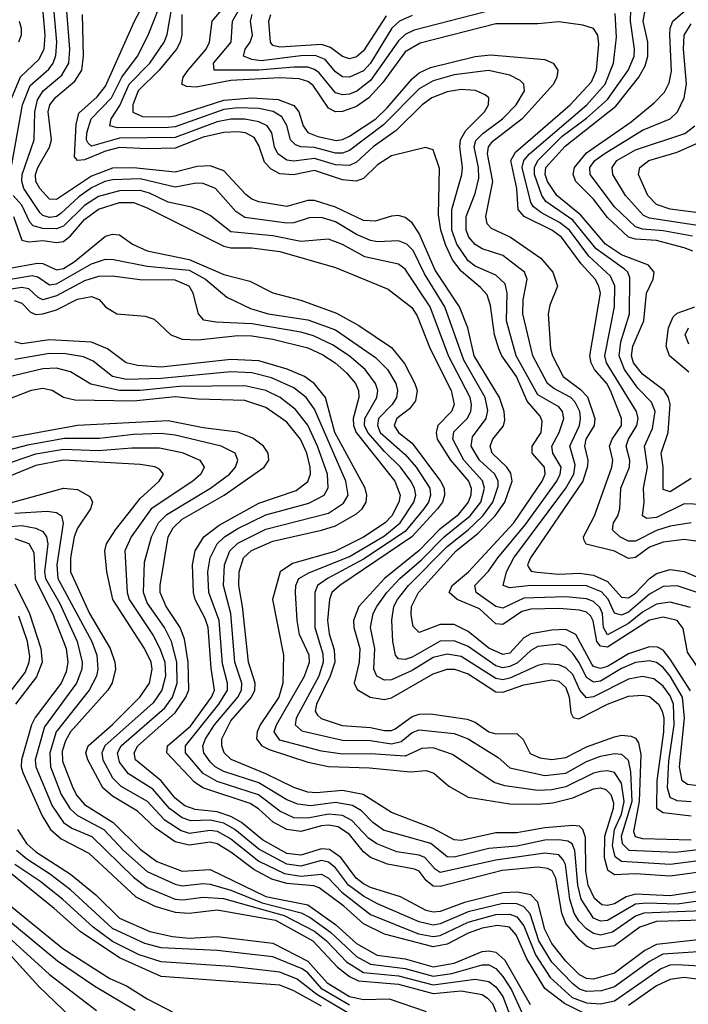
# Model space of a CAD drawing. Header units: inches. Extents: x 884549 to 1028252, y 526810 to 653624.
# Tile 318 of 656: x 893644 to 895562, y 623868 to 626695. Entities that reach past the tile are written whole.
import ezdxf

# ---------------------------------------------------------------- set-up
doc = ezdxf.new("R2010")
doc.units = ezdxf.units.IN
doc.header["$MEASUREMENT"] = 0
doc.layers.add('A8692', color=7, linetype='Continuous')

msp = doc.modelspace()

# ---------------------------------------------------------------- linework, layer by layer
at = {"layer": 'A8692', "color": 5}
for points, elevation in [([(895620, 624790), (895559.4, 624879.4), (895547.3, 624947.3), (895529.9, 624970), (895490, 624979.3), (895450, 624970.7), (895330, 624893.4), (895310, 624896.3), (895299, 624910), (895289.2, 624969.2), (895282.1, 624982.1), (895270, 624993.4), (895250, 624999.5), (895190, 625004.7), (895110, 625002.2), (895084.3, 624995.7), (895030, 624958.8), (895010, 624960.2), (894963.1, 625003.1), (894898.6, 625030), (894875.7, 625050), (894884.5, 625070), (894931.3, 625110), (895061.1, 625250), (895142.1, 625370), (895151.1, 625390), (895149.4, 625410), (895114, 625450), (895113.4, 625470), (895139.3, 625510), (895142.2, 625542.2), (895136.4, 625556.4), (895099.3, 625599.3), (895068.9, 625670), (895026.8, 625730), (895017.8, 625750), (895006, 625790), (894994.2, 625874.2), (894984.9, 625904.9), (894966.1, 625926.1), (894910, 625972.6), (894885.4, 626005.4), (894866, 626046), (894852.1, 626090), (894845.4, 626134.6), (894847.6, 626267.6), (894830, 626321), (894808, 626328), (894710, 626303.6), (894670, 626277.7), (894630, 626238.9), (894609.3, 626230.7), (894570, 626235), (894490, 626261.4), (894429.3, 626249.3), (894390, 626252.5), (894365.5, 626265.5), (894345.9, 626285.9), (894330, 626333.6), (894316.3, 626356.3), (894291.2, 626370), (894270, 626373), (894230, 626370.7), (894170, 626357.7), (894090, 626325.6), (894010, 626323.7), (893930, 626328.2), (893890, 626317.2), (893830, 626292.2), (893810, 626290.6), (893801.3, 626301.3), (893805.9, 626394.1), (893813.7, 626426.3), (893866.6, 626473.4), (893890, 626504.2), (893972.9, 626690), (894041.1, 626818.9)], 3380), ([(893704.3, 626784.3), (893716.5, 626650), (893713.1, 626610), (893699.2, 626580.8), (893645.5, 626530), (893595.5, 626410)], 3480), ([(895574.4, 626030), (895550, 626040.1), (895470, 626060.4), (895410, 626064.6), (895390, 626070.7), (895330, 626126.7), (895290, 626179.8), (895239.5, 626230), (895231, 626250), (895235, 626270), (895270, 626312.1), (895398.1, 626401.9), (895464.2, 626455.8), (895493.5, 626486.5), (895506.9, 626513.1), (895513.2, 626546.8), (895508.8, 626651.2), (895509.8, 626670.2), (895517.4, 626690), (895630, 626789.2)], 3180), ([(895567.5, 625007.5), (895510, 625022.4), (895470, 625017.2), (895430, 624993.4), (895390, 624960.9), (895330, 624928.7), (895318.6, 624950), (895315.5, 624990), (895307.5, 625007.5), (895290, 625024.5), (895270, 625032.1), (895210, 625037.8), (895090, 625034.4), (895030, 625005.3), (895010, 625010.5), (894953.2, 625050), (894949.2, 625070), (894988.7, 625111.3), (895015.3, 625150), (895094.5, 625245.5), (895184.9, 625370), (895194.3, 625390), (895196.7, 625410), (895172.8, 625450), (895169.9, 625470), (895191.7, 625510), (895204.3, 625550), (895200.5, 625570), (895190, 625582.9), (895130, 625617.8), (895068.3, 625730), (895039.8, 625830), (895041.8, 625910), (895036.3, 625936.3), (895010, 625961), (894950, 625987.5), (894930, 626002.7), (894897.5, 626050), (894883.2, 626090), (894883.1, 626150), (894911.9, 626250), (894913.7, 626270), (894906, 626330), (894908.7, 626350), (894923.6, 626376.4), (894976.9, 626430), (894988.4, 626450), (894989.1, 626470), (894979.1, 626479.1), (894951.1, 626491.1), (894910, 626493.8), (894870, 626487.4), (894826.2, 626470), (894797.9, 626450), (894723.7, 626376.3), (894657.4, 626330), (894610, 626285.2), (894590, 626276.4), (894550, 626278.3), (894490, 626295.7), (894430, 626288.4), (894410, 626291.6), (894384.7, 626310), (894375.1, 626330), (894367.2, 626370), (894353.9, 626390), (894330, 626401.9), (894290, 626409.4), (894250, 626409.3), (894210, 626401.8), (894090, 626356.8), (893930, 626354.5), (893850, 626331.9), (893840.3, 626340.3), (893835.4, 626350), (893836.4, 626370), (893849.1, 626410), (893907.7, 626470), (893937.1, 626530), (893981.6, 626590), (894012.6, 626650), (894059.1, 626770)], 3360), ([(895010, 626725), (894775.1, 626664.9), (894750, 626652.2), (894730, 626634.2), (894650, 626520), (894610.7, 626489.3), (894590, 626481), (894570, 626478.5), (894550, 626484.3), (894502.5, 626542.5), (894490, 626551.9), (894470, 626558), (894430, 626558.7), (894330, 626549.6), (894201.5, 626550), (894199.6, 626570), (894250.2, 626630), (894254.5, 626690), (894290, 626754.4)], 3260), ([(893621.1, 626278.9), (893651.9, 626450), (893674.2, 626505.8), (893727.4, 626552.6), (893740.4, 626570), (893748.1, 626591.9), (893750.3, 626630), (893740.3, 626750)], 3460), ([(895590, 624495), (895559.2, 624499.2), (895544.5, 624510), (895536, 624550), (895550.7, 624690), (895544.9, 624750), (895510, 624809.9), (895490, 624834.6), (895470, 624849.7), (895450, 624854.3), (895410, 624849.6), (895370, 624831.8), (895310, 624796), (895290, 624792.5), (895270, 624805.9), (895250, 624847), (895230, 624875.1), (895210, 624894.9), (895190, 624901.5), (895130, 624895.3), (895110, 624884.1), (895071.4, 624848.6), (895050, 624837.6), (895030, 624833.9), (895010, 624840.2), (894930, 624895.1), (894890, 624911.5), (894850, 624910.6), (894770, 624864.2), (894750, 624857.8), (894730, 624859.7), (894721.4, 624870), (894714.1, 624910), (894711.1, 624971.1), (894717.5, 625010), (894727.7, 625030), (894759.2, 625070), (894870, 625182.3), (894930.5, 625230), (894972.4, 625270), (895001.5, 625310), (895015.9, 625355.9), (895015.9, 625370), (895006.7, 625390), (894962.5, 625430), (894939.1, 625470), (894943.1, 625496.9), (894982.2, 625550), (894986.9, 625573.1), (894979, 625610), (894917.6, 625717.6), (894863.6, 625870), (894805.1, 625965.1), (894772.1, 626032.1), (894754.6, 626050), (894730, 626059.9), (894670, 626057), (894650, 626060.6), (894610, 626078.3), (894550, 626113.9), (894510, 626126.5), (894474.4, 626125.6), (894430, 626111.3), (894410, 626110.4), (894290, 626126.5), (894264.1, 626144.1), (894205.6, 626210), (894170, 626224.7), (894150, 626225.2), (894090, 626214.3), (893990, 626238.2), (893910, 626235.3), (893887.8, 626230), (893850, 626212.2), (893813.4, 626186.6), (893762.1, 626137.9), (893750, 626129.8), (893730, 626126.9), (893710, 626132.9), (893701.4, 626141.4), (893656.1, 626210), (893649.8, 626230), (893651.3, 626250), (893685.6, 626350), (893687, 626430), (893695.3, 626464.7), (893711, 626490), (893764.7, 626535.3), (893784.6, 626570), (893787.4, 626610), (893777.1, 626742.9)], 3440), ([(895630, 625035.9), (895530, 625069), (895490, 625067.2), (895450, 625045.9), (895390, 624993.9), (895370, 624984.9), (895350, 624991.4), (895331.6, 625031.6), (895312.3, 625052.3), (895270, 625069.8), (895110, 625070), (895050, 625063.4), (895030.5, 625070.5), (895040.3, 625110), (895061.2, 625150), (895210.4, 625349.6), (895233.4, 625390), (895237.2, 625417.2), (895221.8, 625470), (895249.5, 625530), (895252.9, 625550), (895250.4, 625570), (895236.9, 625596.9), (895224.5, 625610), (895175.7, 625635.7), (895158.1, 625650), (895115.5, 625730), (895087.2, 625850), (895088.4, 625890), (895099.9, 625950), (895092, 625970), (895030, 626017.6), (894970, 626037.1), (894950, 626049.2), (894932.6, 626070), (894924.1, 626090), (894924.4, 626130), (894950, 626196.1), (894960.5, 626239.5), (894960, 626270), (894947.4, 626330), (894952.6, 626347.4), (894971.9, 626368.1), (895028.3, 626410), (895068.2, 626450), (895091.5, 626490), (895089.9, 626510), (895079.8, 626519.8), (895050, 626535.7), (894988.6, 626548.6), (894890, 626535.9), (894830, 626519), (894790, 626496.2), (894687.1, 626392.9), (894590, 626319), (894570, 626311.7), (894550, 626311.7), (894490, 626327.4), (894450, 626329.8), (894435.5, 626335.5), (894420.8, 626350), (894410, 626390.5), (894396.1, 626416.1), (894371.1, 626431.1), (894330, 626439.3), (894270, 626441.3), (894230, 626436.8), (894090, 626387.2), (894070, 626384.9), (893924.6, 626384.6), (893902.1, 626390), (893906.2, 626410), (893931.7, 626448.3), (893958.3, 626510), (894017.4, 626570), (894058.7, 626630), (894067.4, 626652.6), (894080, 626730)], 3340), ([(895590, 625196.8), (895550, 625202.5), (895490, 625195), (895450, 625180.4), (895410, 625151), (895390, 625147.7), (895350, 625169.2), (895268.6, 625188.6), (895262.1, 625202.1), (895261.2, 625210), (895292.4, 625270), (895342.5, 625410), (895344.8, 625430), (895335.6, 625470), (895343.2, 625490), (895370, 625530), (895370.2, 625550), (895338.6, 625630), (895327.7, 625650), (895292.7, 625690), (895282.7, 625710), (895279.4, 625730), (895309.5, 625910), (895305.5, 625930), (895294.4, 625950), (895253.9, 625993.9), (895198, 626070), (895170, 626090.3), (895091.2, 626130), (895073.4, 626150), (895069.6, 626210), (895052.9, 626290), (895065.6, 626314.4), (895223, 626450), (895283.8, 626516.2), (895298.4, 626550), (895304.6, 626624.6), (895301.9, 626650), (895290, 626669.3), (895259.3, 626679.3), (895190, 626688.1), (895130, 626682.9), (895010, 626682.6), (894792.5, 626627.5), (894750, 626602.4), (894685.3, 626514.7), (894645.4, 626470), (894610, 626445), (894570, 626430.9), (894550, 626430.5), (894530, 626440.2), (894485.7, 626505.7), (894470, 626517.6), (894445.3, 626525.3), (894390, 626527.5), (894250, 626520.2), (894150, 626501.4), (894122.5, 626502.5), (894109.1, 626509.1), (894113.3, 626530), (894126.8, 626550), (894179.3, 626610), (894188.7, 626630), (894196.2, 626690), (894239.1, 626740.9)], 3280), ([(895568, 624768), (895510, 624859), (895490, 624884.5), (895473.4, 624893.4), (895450, 624894.2), (895390, 624874.6), (895330, 624837.9), (895310, 624831.7), (895290, 624838.1), (895284.6, 624844.6), (895239.1, 624930), (895210, 624943.8), (895170, 624942.4), (895110, 624932), (895090, 624920.2), (895050, 624876.4), (895030, 624872), (894990, 624890.3), (894930, 624938.4), (894890, 624958), (894850, 624958.3), (894790, 624935.8), (894772.9, 624952.9), (894766.4, 624986.4), (894767.8, 625010), (894788.1, 625050), (894895.8, 625170), (894959, 625221), (895007.4, 625270), (895035.1, 625310), (895056.8, 625370), (895053, 625393), (895041.3, 625410), (894999.5, 625450), (894993.7, 625470), (895001.2, 625490), (895031.6, 625528.4), (895035.4, 625544.6), (895033.2, 625570), (895020.1, 625610), (894947.4, 625730), (894929.6, 625810), (894905.3, 625870), (894835.3, 625975.3), (894790, 626080.8), (894770, 626111.6), (894750, 626127.2), (894730, 626132.4), (894710, 626130.7), (894663.9, 626116.1), (894630, 626117.9), (894550, 626156.8), (894490, 626175.7), (894470, 626175.4), (894410, 626158.3), (894330, 626171.8), (894310, 626179.3), (894292.4, 626192.4), (894230, 626260.6), (894190, 626274.8), (894152.9, 626272.9), (894090, 626256.8), (893970, 626269.7), (893910, 626268.4), (893850, 626245.4), (893750, 626178.8), (893730, 626179), (893701.4, 626210), (893690.4, 626230), (893689.6, 626250), (893696.5, 626270), (893730, 626328.6), (893735.4, 626350), (893726, 626430), (893730.4, 626450), (893747.4, 626472.6), (893802.3, 626517.7), (893822.6, 626550), (893826.8, 626590), (893823.7, 626710)], 3420), ([(894109.2, 626710), (894109.2, 626650.8), (894103.9, 626630), (894093.6, 626610), (894044.3, 626550), (893983.5, 626490), (893968.2, 626450), (893968.9, 626428.9), (893996.5, 626416.5), (894070, 626415.7), (894090, 626418.4), (894230, 626464), (894310.1, 626470.1), (894385.3, 626465.3), (894430, 626448.3), (894444.3, 626430), (894457.1, 626390), (894470.8, 626370.8), (894499.4, 626359.4), (894551.8, 626348.2), (894570, 626350.5), (894590, 626359.8), (894665.4, 626410), (894698.4, 626441.6), (894770, 626525.2), (894790, 626541.8), (894822.6, 626557.4), (894950, 626588.7), (894994.1, 626594.1), (895150, 626580.1), (895174.5, 626570), (895187.5, 626550), (895185, 626530), (895174.6, 626510), (895085.5, 626410), (894997.5, 626342.5), (894987.5, 626330), (894984.8, 626310), (895000, 626230), (894979.7, 626130), (894983.6, 626110), (894996.1, 626096.1), (895052, 626070), (895139, 626010), (895173.2, 625970), (895186.6, 625930), (895164.9, 625875.1), (895160.1, 625850), (895166.6, 625750), (895171.9, 625730), (895202.7, 625670), (895252.9, 625632.9), (895272.1, 625612.1), (895293.1, 625550), (895291.3, 625530), (895268.1, 625490), (895263.8, 625470), (895273.4, 625430), (895272.9, 625412.9), (895258.9, 625370), (895109.4, 625150), (895100.8, 625130), (895102.9, 625122.9), (895111.4, 625111.4), (895128.4, 625108.4), (895190, 625102.5), (895250, 625105.4), (895290, 625100.2), (895330, 625081.4), (895370, 625037.3), (895390, 625034.8), (895410, 625047.9), (895450, 625090), (895470, 625104.7), (895510, 625116.6), (895550, 625110.2), (895590, 625093.2)], 3320), ([(894770, 626707), (894733.2, 626690), (894710.9, 626670), (894650, 626569.9), (894630, 626548), (894590, 626529.5), (894570, 626530.5), (894550, 626545.3), (894519.9, 626579.9), (894491.8, 626591.8), (894450, 626591.3), (894336.9, 626576.9), (894310, 626580), (894285.5, 626590), (894290.3, 626610), (894305.2, 626630), (894311.6, 626650), (894306.4, 626690), (894310.9, 626710)], 3240), ([(894694.7, 626705.3), (894630, 626605.2), (894610, 626588), (894590, 626582.3), (894570, 626588.8), (894535.1, 626615.1), (894510, 626623.6), (894390, 626615.3), (894370, 626620.1), (894363, 626630), (894358.4, 626690), (894364.1, 626710)], 3220), ([(895570, 625250), (895510, 625240.7), (895470, 625228.5), (895410, 625197.4), (895390, 625197.5), (895365.5, 625210), (895344, 625230), (895346.8, 625250), (895359.7, 625270), (895365.6, 625290), (895368.6, 625350), (895393, 625410), (895393.5, 625430), (895383.4, 625470), (895390.2, 625490), (895414.4, 625530), (895417.9, 625550), (895413.3, 625570), (895326.7, 625710), (895322.4, 625730), (895349.7, 625870), (895350.7, 625930.7), (895338.6, 625958.6), (895276.2, 626016.2), (895220.5, 626090), (895192.5, 626112.5), (895140.4, 626140.3), (895117.8, 626157.8), (895109.6, 626170), (895085.5, 626270), (895089.6, 626290), (895106.1, 626310), (895270.6, 626450), (895323.5, 626510), (895346.7, 626570), (895356, 626644), (895352, 626712)], 3260), ([(895630, 625301.9), (895550, 625304.8), (895470, 625266), (895442.7, 625262.7), (895429.9, 625269.9), (895435.4, 625310), (895433.6, 625350), (895444.8, 625410), (895435.9, 625470), (895458.8, 625521.2), (895466.2, 625570), (895456.2, 625596.2), (895417.1, 625637.1), (895378.8, 625690), (895363.2, 625730), (895368.4, 625770), (895393, 625850), (895394, 625954), (895387.9, 625970), (895378.6, 625978.6), (895297, 626037), (895230, 626119), (895152.8, 626172.8), (895141.1, 626190), (895120.4, 626250), (895120.1, 626270), (895130.4, 626290), (895199.9, 626360.1), (895270, 626411.8), (895330, 626465.2), (895390, 626551), (895406, 626590), (895407.5, 626610), (895396.1, 626690), (895396.7, 626723.3)], 3240), ([(895570, 625377.4), (895510, 625339), (895490, 625346), (895489.5, 625410), (895483.7, 625450), (895503.5, 625510), (895510, 625590.8), (895505.1, 625610), (895492.3, 625630), (895430, 625677.4), (895404.6, 625710), (895399.2, 625730), (895403, 625757), (895433.8, 625830), (895442, 625910), (895461.3, 625950), (895463.9, 625970), (895447.9, 625990), (895370, 626020.1), (895324.1, 626050), (895253.7, 626133.7), (895185, 626190), (895157.6, 626230), (895151.5, 626250), (895153.4, 626270), (895208.5, 626331.5), (895353.4, 626446.6), (895419.9, 626530), (895438, 626562), (895445.9, 626590), (895445.1, 626630), (895432.6, 626690), (895438.2, 626721.8)], 3220), ([(893642.3, 626690), (893647.9, 626670), (893647.9, 626650), (893640.8, 626630)], 3520), ([(895573.3, 626073.3), (895490, 626088.8), (895430, 626093.2), (895410, 626100), (895350, 626157.1), (895280.1, 626250), (895279.6, 626270), (895293.5, 626290), (895320.3, 626310), (895430, 626377.4), (895509.2, 626410), (895530.3, 626430), (895549.3, 626470.7), (895556.5, 626510), (895547.9, 626610), (895550, 626650.1), (895570, 626682.3)], 3160), ([(895619.2, 626099.2), (895450, 626125.1), (895432.8, 626132.8), (895381.3, 626190), (895344.8, 626250), (895343.4, 626270), (895356.6, 626290), (895410, 626321.1), (895551.8, 626368.2), (895579.9, 626390)], 3140), ([(895650, 626132.2), (895510, 626151), (895470, 626164.3), (895445.5, 626190), (895418.7, 626250), (895423, 626270), (895448.1, 626290), (895530, 626314.3), (895609.1, 626350)], 3120), ([(895570, 624449.3), (895530, 624452.5), (895510, 624462.1), (895501.9, 624490), (895505.8, 624565.8), (895521.4, 624670), (895518.8, 624730), (895510, 624753.3), (895490, 624781.5), (895462.5, 624802.5), (895430, 624808.7), (895390, 624801.2), (895290, 624750.4), (895270, 624747.9), (895250.3, 624770.3), (895230, 624815.2), (895210, 624834), (895190, 624842.5), (895150, 624845.6), (895130, 624840.7), (895050, 624804), (895030, 624799.2), (895010, 624803.2), (894910, 624866.7), (894870, 624872.8), (894830, 624863.4), (894770, 624826.3), (894710, 624799.9), (894690, 624798.4), (894667.9, 624810), (894660.1, 624830), (894662.6, 624890), (894650.2, 624950), (894658.1, 624990), (894667.9, 625010), (894696.8, 625050), (894734.2, 625090), (894796.3, 625143.7), (894861.5, 625210), (894936.4, 625270), (894966.4, 625310), (894977, 625350), (894971.3, 625371.3), (894918.1, 625430), (894886.5, 625490), (894888.7, 625511.3), (894927.6, 625550), (894938.2, 625570), (894940.3, 625590), (894935.6, 625610), (894874.3, 625730), (894821.7, 625870), (894750, 625978.5), (894730, 625993.3), (894633.7, 626013.7), (894570, 626048.9), (894530, 626064.7), (894450, 626057.5), (894370, 626074), (894250, 626085.8), (894190, 626133), (894165.9, 626145.9), (894136.8, 626156.8), (894070, 626170.4), (894016.5, 626196.5), (893990, 626204.4), (893930, 626203.3), (893870, 626187.1), (893830, 626161.6), (893770, 626101.8), (893750, 626094.4), (893710, 626094.9), (893683, 626103), (893673.5, 626113.5), (893650, 626161.8), (893625.6, 626190)], 3460), ([(893626.2, 626130), (893650, 626062), (893670, 626056.8), (893710, 626061.2), (893750, 626055), (893770, 626058.2), (893790, 626074.2), (893830, 626120.6), (893870, 626151.1), (893930, 626170), (893970, 626170.1), (894010, 626154.8), (894230, 626044.7), (894250, 626039.5), (894310, 626040.1), (894390, 626028.9), (894550, 625982.9), (894701.3, 625921.3), (894768.8, 625868.8), (894784.4, 625844.4), (894821.2, 625750), (894881.4, 625630), (894890.2, 625589.8), (894882.7, 625570), (894843, 625530), (894838.1, 625510), (894841.2, 625490), (894879.6, 625430), (894931, 625370), (894938.6, 625350), (894937.9, 625330), (894930.3, 625309.7), (894898.6, 625270), (894847.2, 625230), (894790, 625170.8), (894690, 625090), (894616.3, 625010), (894601.8, 624970), (894601.9, 624950), (894619.7, 624890), (894617.6, 624850), (894603.5, 624790), (894611.6, 624771.6), (894649.1, 624750), (894690, 624743.1), (894710, 624747.9), (894830, 624816.8), (894870, 624830.2), (894890.8, 624830), (894930, 624816.6), (895010, 624765.2), (895030, 624764.2), (895090, 624785.1), (895170, 624799.3), (895190, 624795.4), (895210, 624778), (895219.6, 624750), (895224.8, 624704.8), (895231.9, 624691.9), (895248.1, 624688.1), (895330, 624729.3), (895390, 624752.3), (895430, 624755.9), (895450, 624751.4), (895476.3, 624730), (895487.1, 624710), (895491.3, 624690), (895490.7, 624650), (895471.4, 624510), (895470.8, 624430.8), (895490, 624418.3), (895570, 624409.4)], 3480), ([(893610, 625980.4), (893695.3, 625995.3), (893710, 625994.4), (893750, 625977), (893770, 625980.5), (893800.5, 625999.5), (893890, 626073.1), (893910, 626079.4), (893930, 626077), (893967.5, 626050), (894010, 626031.2), (894130, 626005.9), (894230, 625963.1), (894304.3, 625944.4), (894370.3, 625910.3), (894450, 625889.6), (894552.4, 625852.4), (894616.6, 625816.6), (894710, 625754), (894747.3, 625707.3), (894777.4, 625650), (894784, 625630), (894779.7, 625600.3), (894762, 625578), (894725.4, 625550), (894718.4, 625530), (894730.3, 625510), (894770, 625478.9), (894851.4, 625370), (894861.4, 625350), (894862.8, 625330), (894856.3, 625310), (894842.5, 625290), (894768.5, 625210), (894561.8, 625070), (894539.7, 625050), (894532.5, 625030), (894526.4, 624970), (894531.5, 624931.5), (894546.1, 624886.1), (894547.4, 624850), (894534.3, 624810), (894495.4, 624730), (894491.5, 624710), (894497.7, 624697.7), (894508.5, 624688.5), (894568.7, 624668.7), (894650, 624662.5), (894690, 624654.5), (894710, 624654.3), (894720.8, 624659.2), (894770, 624693.9), (894790, 624701.1), (894821.8, 624701.8), (894927.1, 624687.1), (894950, 624677.7), (894990, 624650.5), (895010, 624644.4), (895070, 624645.5), (895088, 624628), (895108.1, 624588.1), (895135.7, 624575.7), (895170, 624570.7), (895210, 624576.8), (895270, 624607.4), (895350, 624636.4), (895370, 624640.3), (895397.7, 624637.7), (895410, 624632.1), (895418.6, 624618.6), (895425.4, 624585.4), (895420.6, 624450), (895404.2, 624364.2), (895409.5, 624349.5), (895430, 624344.4), (895570, 624340.2)], 3520), ([(893590, 625945.2), (893679.9, 625959.9), (893696, 625956), (893730, 625933.6), (893750, 625936.5), (893850, 625993.8), (893890, 626007.4), (893913.4, 626006.6), (894010, 625986.9), (894130, 625975.8), (894176.8, 625950), (894237.8, 625897.8), (894306, 625866), (894356.8, 625850), (894470, 625832.8), (894550, 625804.1), (894664.6, 625724.6), (894699, 625690), (894723.1, 625650), (894727.9, 625630), (894724.7, 625610), (894712.6, 625590), (894673.2, 625550), (894670, 625530), (894678.1, 625510), (894750, 625446.5), (894780.9, 625410), (894820, 625350), (894822.7, 625330), (894816.9, 625310), (894803.4, 625290), (894750, 625225.8), (894630, 625146.1), (894527, 625090), (894498.6, 625070), (894490.9, 625050), (894490.9, 624950), (894513.8, 624873.8), (894514.5, 624850), (894502.1, 624810), (894437.4, 624690), (894434.4, 624670), (894452.9, 624652.9), (894570, 624626.3), (894650, 624625), (894710, 624616), (894737.8, 624622.2), (894770, 624648), (894790, 624655.7), (894890, 624645.7), (894930.1, 624630.1), (895016.7, 624576.7), (895050, 624547.2), (895150, 624525), (895210, 624531.7), (895270, 624565.4), (895310, 624580.2), (895350, 624587.9), (895370, 624585.9), (895389.1, 624569.1), (895395.9, 624535.9), (895400, 624450), (895369.4, 624350), (895372.1, 624330), (895390.8, 624310.8), (895524.6, 624304.6), (895630, 624317)], 3540), ([(895634.5, 624285.5), (895510, 624269), (895370, 624278), (895351.6, 624291.6), (895344.4, 624324.4), (895350, 624369.6), (895370, 624414.2), (895377.4, 624450), (895370, 624502.5), (895350, 624533.2), (895330, 624538), (895310, 624536.8), (895290, 624531.4), (895210, 624492.4), (895170, 624483.8), (895130, 624481.7), (895035.6, 624495.6), (895004.7, 624504.7), (894885.6, 624585.6), (894830, 624604.1), (894797.8, 624602.2), (894750, 624580.7), (894650, 624586.8), (894570, 624585.9), (894510, 624595), (894390, 624626.7), (894374.1, 624650), (894380.3, 624670), (894461.1, 624810), (894475.6, 624850), (894474.2, 624870), (894447, 624930), (894439.4, 624970), (894434.9, 625050), (894435.8, 625070), (894444.6, 625090), (894472.9, 625107.1), (894590, 625153.9), (894690, 625213.2), (894735.6, 625250), (894774.9, 625310), (894780.2, 625330), (894776.6, 625350), (894766, 625370), (894736.5, 625410), (894690, 625454.9), (894642.2, 625510), (894633.4, 625530), (894634, 625550), (894668.3, 625610), (894670.8, 625630), (894664.6, 625650), (894634.6, 625690), (894589, 625730), (894541.4, 625761.4), (894486.7, 625786.7), (894450, 625797.4), (894310, 625821.6), (894206.4, 625826.4), (894172.6, 625832.5), (894157.2, 625850), (894141.8, 625910), (894130, 625929.2), (894090, 625946.5), (893988.3, 625948.3), (893910, 625958.2), (893870, 625957.8), (893830, 625945.1), (893750, 625901.8), (893710, 625890.9), (893697, 625897), (893670, 625922.3), (893650, 625926.1), (893550.4, 625910.4)], 3560), ([(893628.4, 625888.4), (893650, 625880.6), (893674.6, 625854.6), (893690, 625848.8), (893710, 625850.3), (893750, 625862.2), (893810, 625892.2), (893850, 625899.9), (893871.7, 625891.7), (893890, 625869.9), (893922.2, 625850), (894003.5, 625843.5), (894030, 625834.8), (894077.9, 625790), (894110, 625777.4), (894155.5, 625775.5), (894270, 625787.7), (894310, 625787.3), (894370, 625777.8), (894470, 625752.8), (894513, 625733), (894548.9, 625710), (894581.1, 625681.1), (894606.8, 625650), (894615.4, 625630), (894617.1, 625610), (894600, 625550), (894601, 625530), (894609.3, 625509.3), (894720.1, 625370), (894734.8, 625330), (894731.5, 625310), (894711.2, 625270), (894692.7, 625250), (894630, 625208.8), (894548.2, 625168.2), (894426, 625134), (894390.8, 625109.2), (894369.2, 625030), (894400.3, 624870), (894398.7, 624790), (894387.5, 624750), (894333.8, 624670), (894324.7, 624650), (894322.9, 624630), (894338.6, 624610), (894359.5, 624599.5), (894470, 624563.1), (894530, 624550.4), (894647.3, 624547.3), (894764.6, 624535.4), (894810, 624539.4), (894831.5, 624531.5), (894874.5, 624494.5), (894930, 624462.5), (895050, 624443.4), (895130, 624442.2), (895173.3, 624446.7), (895230, 624460.9), (895290, 624486.5), (895310, 624489.7), (895325.2, 624485.2), (895339.8, 624470), (895346.8, 624446.8), (895346.3, 624430), (895321.5, 624350), (895320.6, 624290), (895330, 624254.5), (895350, 624241.2), (895410, 624243.9), (895510, 624236.5), (895650, 624256)], 3580), ([(895562.7, 625682.7), (895508, 625730), (895497.9, 625757.9), (895505.3, 625810), (895518.7, 625841.3), (895530, 625852.2), (895580.7, 625870)], 3180), ([(895563.4, 625763.4), (895552.8, 625790), (895562, 625810)], 3160), ([(895590, 624191.9), (895510, 624179.7), (895410, 624184.6), (895383.5, 624176.5), (895350, 624156.9), (895330, 624151.5), (895313.7, 624153.7), (895292.3, 624172.3), (895274.3, 624210), (895267.8, 624250), (895267, 624347), (895259.5, 624370), (895250, 624379.1), (895230, 624381.4), (895150, 624374.5), (895070, 624360), (895010, 624360.2), (894910, 624338.8), (894890, 624340.1), (894830, 624372.5), (894710, 624418.9), (894629.3, 624470), (894570, 624481.6), (894494.9, 624474.9), (894470, 624477.1), (894430, 624490.6), (894350.2, 624530.2), (894250.9, 624570.9), (894230.4, 624590.4), (894223.4, 624610), (894223.7, 624630), (894250, 624682.2), (894309, 624750), (894318.6, 624770), (894319.5, 624790), (894300.4, 624850), (894283.5, 625010), (894272.7, 625070), (894273.9, 625110), (894286.2, 625150), (894308.7, 625171.3), (894370, 625198), (894510, 625228.9), (894550, 625241.8), (894610, 625276.5), (894625.8, 625290), (894637.8, 625310), (894639.9, 625330), (894635.3, 625350), (894548.1, 625510), (894520.9, 625610), (894490, 625649.6), (894461, 625670), (894411.3, 625691.3), (894330, 625715), (894250, 625719.3), (894050, 625696.7), (893982.3, 625702.3), (893949.2, 625710), (893896.1, 625750), (893850, 625769.3), (893730, 625775.5), (893650, 625764.5), (893630, 625770)], 3620), ([(895590, 624164.4), (895530, 624155.9), (895441.5, 624158.5), (895410, 624155.3), (895330, 624108.7), (895310, 624107), (895290, 624115.8), (895254.8, 624170), (895244.5, 624210), (895236.6, 624310), (895228.8, 624328.8), (895216.4, 624336.4), (895190, 624340.6), (895150, 624339), (895070, 624322.5), (894990, 624315.3), (894890.5, 624290.5), (894870, 624291.7), (894823.6, 624330), (894687.8, 624367.8), (894656.8, 624390), (894624, 624424), (894598.9, 624438.9), (894550, 624447.8), (894478.2, 624438.2), (894442.2, 624442.2), (894410, 624455.4), (894330, 624504), (894230, 624536.5), (894205, 624550), (894190, 624564.3), (894172, 624590), (894169.4, 624610), (894177.1, 624630), (894202.6, 624670), (894269.6, 624750), (894280.4, 624770), (894280.8, 624790), (894260.6, 624850), (894249.6, 624990), (894228.1, 625070), (894231.7, 625130), (894246.6, 625170), (894270, 625192.3), (894350, 625231.7), (894530, 625278.3), (894573.1, 625306.9), (894585.8, 625330), (894579.6, 625370), (894490, 625576.7), (894465.3, 625610), (894430, 625637.5), (894366.4, 625666.4), (894310, 625680.6), (894250, 625684), (894050, 625664.6), (893950, 625661.9), (893910, 625670.5), (893854.5, 625714.5), (893827.2, 625727.2), (893775.3, 625735.3), (893730, 625736.6), (893630, 625719.6)], 3640), ([(895650, 624137.9), (895434, 624130), (895410, 624121.2), (895344.7, 624075.3), (895310, 624066.9), (895290, 624071.1), (895270, 624084.8), (895247.8, 624107.8), (895233.9, 624130), (895222.3, 624170), (895209, 624269), (895203.1, 624283.1), (895190, 624296.9), (895150, 624302.1), (895010, 624281.7), (894850, 624246.3), (894835.7, 624255.7), (894806.3, 624290), (894790, 624296.6), (894726.1, 624306.1), (894668.4, 624328.4), (894644.9, 624344.9), (894596.2, 624396.2), (894570.1, 624410.1), (894530, 624414.4), (894470, 624402.2), (894430, 624403.8), (894390, 624422.4), (894329.3, 624469.3), (894210, 624507.6), (894170, 624530.7), (894119.8, 624590), (894119.6, 624610), (894215.1, 624730), (894239.9, 624770), (894239.8, 624790), (894225.5, 624845.5), (894216.6, 624970), (894186.2, 625050), (894183.6, 625110), (894190.4, 625150), (894210.5, 625190), (894231.5, 625210), (894270, 625233.7), (894350, 625273.3), (894473.6, 625306.4), (894517.4, 625330), (894528.9, 625351.1), (894527.1, 625390), (894498.3, 625470), (894470, 625530.7), (894435.2, 625575.2), (894390.7, 625610), (894349.9, 625630), (894290, 625644), (894102.1, 625642.1), (893990, 625630.3), (893930, 625630.6), (893848, 625648), (893790, 625683.4), (893750, 625693.9), (893710, 625692.4), (893610, 625668.5)], 3660), ([(895668.6, 624111.4), (895470, 624105.6), (895423.1, 624090), (895350, 624035.7), (895290, 624026.6), (895270, 624035.1), (895250, 624052), (895210, 624099.8), (895198.6, 624130), (895182, 624230), (895171, 624251), (895158.1, 624258.1), (895130, 624261.8), (895028.1, 624251.9), (894850, 624206.6), (894830, 624207.5), (894810, 624224), (894790.1, 624250.1), (894776.5, 624256.5), (894699.1, 624270), (894650, 624289.7), (894630, 624306.3), (894590, 624355.8), (894557.5, 624377.5), (894530, 624382.4), (894510, 624380.1), (894450, 624364.4), (894410, 624369.8), (894370.8, 624390.8), (894329.4, 624429.4), (894305, 624445), (894169.1, 624489.1), (894145.7, 624505.7), (894066.3, 624590), (894068.4, 624610), (894133.5, 624666.5), (894194.3, 624750), (894202.4, 624770), (894193.2, 624833.2), (894185, 624950), (894176.1, 624976.1), (894147, 625030), (894142.3, 625050), (894139.7, 625130), (894147, 625170), (894172.3, 625210), (894216.5, 625243.5), (894330, 625306.3), (894436.6, 625343.4), (894470.9, 625369.1), (894478, 625390), (894477.5, 625410), (894467.2, 625450), (894449.2, 625490), (894410, 625539.1), (894350, 625581.6), (894290, 625601.1), (894154.5, 625605.5), (894090, 625612.1), (893970, 625599.8), (893802.6, 625602.6), (893769.6, 625609.6), (893736.8, 625630), (893710, 625635.6), (893676.5, 625630), (893610, 625604)], 3680), ([(895590, 624052.9), (895470, 624039.7), (895437.3, 624022.7), (895350, 623957.3), (895290, 623940.7), (895270, 623942), (895250, 623953.1), (895210, 623992.3), (895170, 624042.3), (895150, 624083), (895130, 624161.2), (895110, 624182.5), (895072, 624190), (895030, 624188.1), (894919.5, 624160.5), (894850, 624134.5), (894830, 624132.4), (894810, 624137.1), (894736.6, 624176.6), (894650, 624203), (894630, 624213.8), (894608.7, 624230), (894564.9, 624290), (894532.7, 624312.6), (894510, 624314.9), (894450, 624296.6), (894410, 624301.2), (894340.1, 624340.1), (894280.2, 624390), (894250, 624407.5), (894210, 624420.4), (894147, 624427), (894117.6, 624437.6), (894090, 624460.1), (894049.9, 624509.9), (893975.9, 624570), (893972.5, 624590), (893983.3, 624610), (894090, 624704.4), (894120.5, 624750), (894128.8, 624771.2), (894126.9, 624850), (894116.7, 624916.7), (894103.9, 624950), (894064.4, 625010), (894047.2, 625050), (894046.8, 625070), (894070.2, 625210), (894083.9, 625236.1), (894110, 625261), (894230.6, 625330), (894345.3, 625410), (894358.2, 625430), (894356.2, 625450), (894343.1, 625470), (894312.9, 625492.9), (894270, 625510.7), (894170, 625523), (894070, 625543.1), (893810, 625529.8), (893590, 625489.6)], 3720), ([(895590, 624018.4), (895488.3, 624011.7), (895450, 623990.8), (895350, 623917.9), (895313.1, 623906.9), (895270, 623905.1), (895250, 623911.6), (895230, 623926.6), (895170, 623989.2), (895133, 624050), (895108, 624128), (895089.2, 624149.2), (895070, 624156.3), (895030, 624157.9), (894930, 624133.5), (894850, 624098.9), (894830, 624095.3), (894790, 624105), (894670, 624156.2), (894630, 624178.1), (894587.5, 624210), (894550, 624260.3), (894530, 624276.6), (894510, 624280.8), (894450, 624264.9), (894410, 624270.1), (894330, 624313.3), (894260.6, 624370), (894230, 624388.4), (894190, 624396.5), (894135.2, 624395.2), (894110, 624403.4), (894073.4, 624430), (894025.9, 624485.9), (893955.9, 624530), (893930, 624563.7), (893924.5, 624590), (893935, 624610), (894060.7, 624719.3), (894082, 624750), (894095.5, 624790), (894094.6, 624850), (894079.1, 624910), (894059.1, 624950), (894010, 625021), (893998.9, 625050), (894002.3, 625137.7), (894022.3, 625210), (894041.9, 625250), (894065.6, 625274.4), (894191.1, 625350), (894245.6, 625390), (894262.6, 625410), (894269.9, 625430), (894261.9, 625450), (894221.4, 625470), (894090, 625502.1), (894050, 625506.3), (893970, 625504.1), (893872.6, 625492.6), (893772.4, 625492.4), (893666.9, 625473.1), (893590, 625453.5)], 3740), ([(893590, 625414.2), (893690, 625448), (893770, 625461.9), (893870, 625457.6), (893966, 625466), (894045.3, 625465.3), (894110, 625452.6), (894161.1, 625430), (894173, 625410), (894163.5, 625390), (894141, 625370), (894021.4, 625290), (893963.6, 625210), (893945.4, 625170), (893952.3, 625050), (893957.6, 625030), (894026.7, 624926.7), (894046.4, 624890), (894060.1, 624850), (894062.5, 624810), (894051.4, 624770), (894026.6, 624733.4), (893888.7, 624610), (893879.4, 624590), (893882.4, 624570), (893910, 624518.1), (893934.4, 624494.4), (894010, 624451.2), (894058.7, 624398.7), (894106.9, 624366.9), (894130, 624359.7), (894190, 624367.7), (894210, 624364.8), (894250, 624343.2), (894330, 624279), (894403.2, 624243.2), (894450, 624236.3), (894510, 624242.1), (894530, 624230.7), (894568.2, 624190), (894650, 624125.8), (894787.8, 624070), (894830, 624062.3), (894850, 624065.4), (894930, 624104.1), (895010, 624125.5), (895050, 624126.8), (895070, 624118.8), (895090, 624093.4), (895123.3, 624010), (895165, 623945), (895228.1, 623888.1), (895270, 623872.2), (895310, 623869.8), (895350, 623878.5), (895481.9, 623970), (895510, 623981.2), (895530, 623982.3), (895610, 623978)], 3760), ([(895270, 623838.6), (895206.1, 623870), (895150, 623913.7), (895098.5, 623998.5), (895067.8, 624067.8), (895049.1, 624089.1), (895014.6, 624094.6), (894970, 624086.8), (894930, 624072.6), (894870, 624040.3), (894830, 624033), (894690, 624069.4), (894630, 624098.9), (894573.9, 624150), (894502.8, 624202.8), (894487.8, 624207.8), (894410, 624214.6), (894367.1, 624227.1), (894315.3, 624255.3), (894250, 624304.9), (894210, 624329), (894190, 624333.7), (894130, 624324.6), (894090, 624335), (894033.4, 624373.4), (893982.3, 624422.3), (893910, 624465.3), (893882.6, 624490), (893839.1, 624570), (893833.4, 624590), (893840.8, 624610), (893910, 624671.3), (893988.6, 624750), (894016, 624790), (894024.3, 624830), (894020.7, 624850), (894001.9, 624890), (893910.7, 625030), (893893.7, 625110), (893888.5, 625170), (893893.4, 625190), (893918.4, 625230), (893990, 625320.4), (894044, 625370), (894056.3, 625390), (894044.8, 625404.8), (894031.4, 625411.4), (893990, 625418.2), (893770, 625430.6), (893690, 625414.4), (893590, 625373.7)], 3780), ([(893590, 625300.1), (893770, 625349.9), (893810, 625345.8), (893845.6, 625325.6), (893852.7, 625310), (893847, 625290), (893810, 625235.3), (893800.2, 625210), (893790.2, 625150), (893790.2, 625110), (893844.3, 624990), (893903.8, 624890), (893917.2, 624850), (893918.5, 624830), (893908.8, 624791.2), (893896.8, 624770), (893789.5, 624650.5), (893775.1, 624624.9), (893765.5, 624594.5), (893766.4, 624566.4), (893796.4, 624490), (893807.8, 624467.8), (893830, 624441.5), (893912.2, 624390), (893990, 624313.5), (894037.6, 624277.6), (894110, 624250.2), (894190, 624254.7), (894350, 624177.7), (894470, 624153.9), (894550, 624097.2), (894610, 624043), (894669, 624009), (894750, 623998.8), (894830, 623975.6), (894890, 623985.9), (894970, 624019.6), (894990, 624022), (895010, 624018), (895035.2, 623995.2), (895108, 623868)], 3820), ([(893630, 625278.3), (893723.3, 625283.3), (893750, 625279.9), (893763.8, 625270), (893769, 625249), (893751, 625130), (893753.5, 625090), (893850.6, 624910), (893865.5, 624870), (893868.5, 624830), (893864, 624810), (893843.3, 624770), (893748.4, 624650), (893730.1, 624590), (893732.2, 624550), (893762.9, 624470), (893789.1, 624429.1), (893810.2, 624410.2), (893885.2, 624370), (893942.1, 624310), (894010, 624249.5), (894090, 624212.6), (894110, 624208.5), (894170, 624215.3), (894190, 624212.8), (894250, 624195.7), (894339.1, 624159.1), (894451.1, 624131.1), (894477.2, 624117.2), (894535, 624075), (894610, 624005.4), (894650, 623983.2), (894750, 623971.3), (894830, 623948.7), (894883, 623957), (894970, 623981.8), (894990, 623981.3), (895010, 623971.2), (895030, 623948.1), (895054.1, 623910), (895084.5, 623844.5)], 3840), ([(893550, 625234.2), (893650, 625242.8), (893690, 625235.2), (893710, 625225.1), (893720.9, 625210), (893725, 625190), (893715.6, 625110), (893718, 625090), (893759, 625019), (893808.7, 624910), (893823.6, 624850), (893822, 624830), (893806.8, 624790), (893715.6, 624664.4), (893688, 624570), (893690, 624550), (893737.5, 624437.5), (893770, 624390.2), (893793.6, 624373.6), (893850.6, 624350), (893970, 624233.1), (894010, 624203.1), (894090, 624170.4), (894111.7, 624168.3), (894170, 624175.8), (894228.6, 624171.4), (894402.6, 624122.6), (894490, 624078.3), (894523.9, 624050), (894581.5, 623990), (894630, 623959.3), (894730, 623950.1), (894830, 623924), (894950, 623940.1), (894990, 623933.4), (895010, 623918.4), (895030, 623890.6), (895052.4, 623830)], 3860), ([(893630, 625205.1), (893670.6, 625190.6), (893685, 625165), (893688.4, 625088.4), (893738.3, 624990), (893776.9, 624890), (893782.5, 624850), (893777.1, 624822.9), (893762.6, 624790), (893688.7, 624691.3), (893677.9, 624670), (893649.6, 624570), (893648.3, 624550), (893653.2, 624533.2), (893708.9, 624408.9), (893732.4, 624370), (893763.4, 624343.4), (893841.9, 624301.9), (893977, 624177), (894031.9, 624150), (894090, 624132.6), (894130.4, 624129.6), (894210, 624138.9), (894377.8, 624110), (894484.6, 624050), (894555.2, 623975.2), (894590, 623948.3), (894615.4, 623935.4), (894730, 623926.3), (894830, 623898.8), (894910, 623906.8), (894970, 623896), (894986.2, 623886.2), (895000.2, 623870), (895024.7, 623810)], 3880), ([(893630, 625075.3), (893671.8, 624990), (893704.8, 624890), (893708.5, 624850), (893691.8, 624808.2), (893632.4, 624730)], 3920), ([(893605.5, 624750), (893659.4, 624820.6), (893671.6, 624850), (893673.4, 624866.6), (893666.4, 624910), (893642, 624982)], 3940), ([(893638.2, 624370), (893663.1, 624330), (893690, 624306), (893790, 624241.8), (893862.1, 624182.1), (893930, 624115.1), (894017.6, 624077.6), (894082.7, 624062.7), (894130, 624058.4), (894210, 624062.3), (894370, 624044), (894470, 623992.3), (894525.9, 623930), (894590.1, 623890.1), (894630, 623881.8), (894703.8, 623883.8), (894810, 623847)], 3920), ([(894590, 623865.4), (894511.7, 623911.7), (894470, 623958.3), (894454.1, 623970), (894370, 624004), (894210, 624022.7), (894050, 624030.5), (894002.8, 624042.8), (893910, 624086), (893790, 624196.8), (893730, 624242.7), (893664.3, 624284.3), (893634.8, 624310)], 3940), ([(894510, 623862.7), (894430, 623906.7), (894390, 623922.9), (894050, 623948.4), (893930, 624001.4), (893817.5, 624077.5), (893743.2, 624143.2), (893584.8, 624270)], 3980), ([(894590, 623840.9), (894495.8, 623895.8), (894439.9, 623939.9), (894390, 623960.3), (894250, 623976.8), (894050, 623990.2), (893986.9, 624010), (893910, 624048.6), (893854.9, 624090), (893767, 624170), (893701.7, 624221.7), (893630, 624269.6)], 3960), ([(893975.5, 623850), (893859.4, 623919.4), (893752, 623992), (893522.4, 624182.4)], 4040), ([(893570, 624189.2), (893768.1, 624028.1), (893902.4, 623942.4), (893950, 623921.2), (894010, 623883.6), (894170, 623801)], 4020), ([(893590, 624081.4), (893730, 623953.8), (893864.7, 623850)], 4060), ([(893791.7, 623830), (893699.3, 623919.3), (893616.8, 624010)], 4080), ([(895630, 623934.1), (895550, 623945.1), (895510, 623939.3), (895470, 623921.1), (895390, 623864.6)], 3780)]:
    msp.add_lwpolyline(points, dxfattribs=dict(at, elevation=elevation))

doc.saveas('drawing.dxf')
